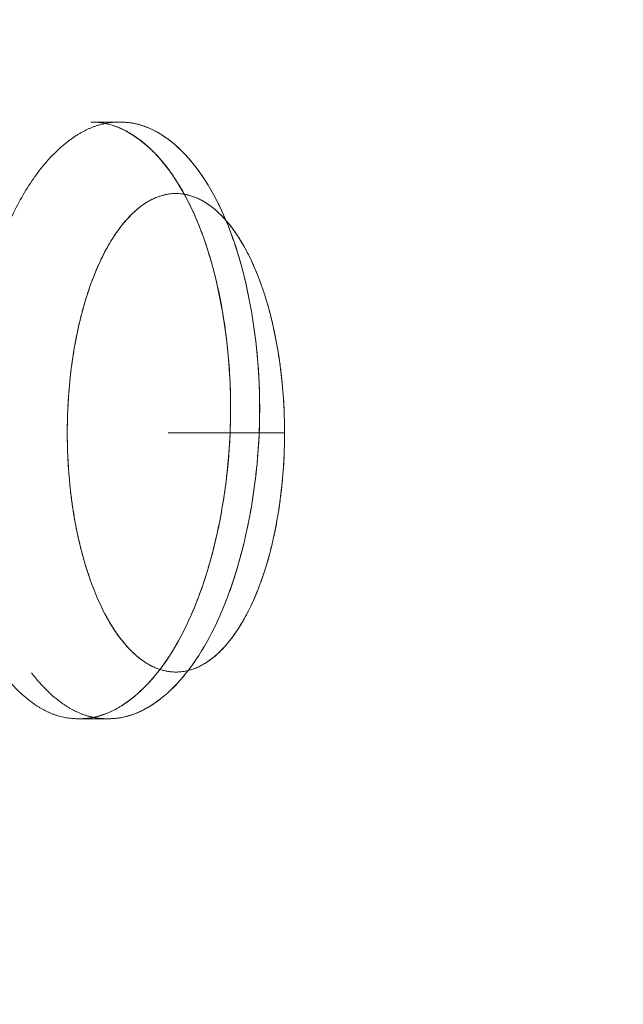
# Model space of a CAD drawing. Header units: millimetres. Extents: x -10 to 594, y 0 to 420.
# Tile 376 of 656: x 204.163 to 204.404, y 279.615 to 280.007. Entities that reach past the tile are written whole.
import ezdxf

# ---------------------------------------------------------------- set-up
doc = ezdxf.new("R2010")
doc.units = ezdxf.units.MM
doc.layers.add('1', color=7, linetype='Continuous', true_color=0xffffff)

msp = doc.modelspace()

# ---------------------------------------------------------------- linework, layer by layer
at = {"layer": '1', "color": 155, "linetype": 'Continuous', "lineweight": 18}
for points, knots in [([(204.40352, 278.79375), (204.33394, 278.7936), (204.19588, 278.82249), (203.93276, 278.99196), (203.64432, 279.40375), (203.41025, 280.1436), (203.32698, 281.01625), (203.41025, 281.88889), (203.64432, 282.62874), (203.93276, 283.04053), (204.19588, 283.21), (204.33394, 283.23889), (204.40352, 283.23875)], [0, 0, 0, 0, 0.0625, 0.125, 0.25, 0.375, 0.5, 0.625, 0.75, 0.875, 0.9375, 1, 1, 1, 1]), ([(204.40352, 283.23875), (204.40271, 283.23875), (204.40107, 283.23875), (204.39862, 283.23873), (204.39617, 283.23871), (204.39372, 283.23867), (204.39127, 283.23862), (204.38882, 283.23856), (204.38637, 283.23849), (204.38392, 283.23841), (204.38148, 283.23831), (204.37903, 283.2382), (204.37658, 283.23808), (204.37414, 283.23795), (204.37169, 283.23781), (204.36925, 283.23765), (204.36681, 283.23748), (204.36437, 283.2373), (204.36193, 283.23711), (204.35949, 283.23691), (204.35705, 283.23669), (204.35461, 283.23646), (204.35217, 283.23622), (204.34973, 283.23597), (204.34729, 283.23571), (204.34486, 283.23543), (204.34242, 283.23515), (204.33999, 283.23485), (204.33755, 283.23453), (204.33512, 283.23421), (204.33269, 283.23388), (204.33026, 283.23353), (204.32782, 283.23317), (204.32539, 283.2328), (204.32296, 283.23242), (204.32053, 283.23202), (204.31811, 283.23161), (204.31568, 283.2312), (204.31325, 283.23076), (204.31082, 283.23032), (204.3084, 283.22987), (204.30597, 283.2294), (204.30355, 283.22892), (204.30113, 283.22843), (204.2987, 283.22793), (204.29628, 283.22741), (204.29386, 283.22689), (204.29144, 283.22635), (204.28902, 283.2258), (204.2866, 283.22524), (204.28418, 283.22466), (204.28176, 283.22408), (204.27934, 283.22348), (204.27692, 283.22287), (204.27451, 283.22225), (204.27209, 283.22161), (204.26968, 283.22097), (204.26726, 283.22031), (204.26485, 283.21964), (204.26243, 283.21896), (204.26002, 283.21827), (204.25761, 283.21756), (204.2552, 283.21684), (204.25279, 283.21611), (204.25038, 283.21537), (204.24797, 283.21462), (204.24556, 283.21385), (204.24315, 283.21308), (204.24074, 283.21229), (204.23834, 283.21149), (204.23593, 283.21067), (204.23352, 283.20985), (204.23112, 283.20901), (204.22871, 283.20816), (204.22631, 283.2073), (204.22391, 283.20643), (204.2215, 283.20555), (204.2191, 283.20465), (204.2167, 283.20374), (204.2143, 283.20282), (204.2119, 283.20189), (204.2095, 283.20094), (204.2071, 283.19999), (204.2047, 283.19902), (204.2023, 283.19804), (204.1999, 283.19705), (204.18479, 283.19072), (204.15713, 283.17787), (204.1173, 283.15582), (204.07802, 283.13051), (204.03929, 283.10193), (203.99797, 283.06746), (203.95432, 283.02621), (203.90866, 282.97716), (203.86414, 282.9233), (203.82084, 282.86476), (203.77892, 282.80184), (203.73854, 282.73473), (203.69979, 282.66355), (203.6627, 282.5884), (203.62734, 282.50947), (203.59381, 282.42691), (203.56215, 282.34083), (203.52913, 282.2415), (203.49572, 282.1281), (203.46318, 281.99979), (203.43707, 281.87842), (203.41636, 281.76547), (203.40009, 281.66198), (203.38623, 281.55674), (203.37481, 281.44998), (203.36586, 281.34218), (203.35944, 281.23381), (203.35559, 281.12513), (203.35431, 281.01625), (203.35559, 280.90737), (203.35944, 280.79869), (203.36586, 280.69032), (203.37481, 280.58252), (203.38623, 280.47576), (203.40009, 280.37052), (203.41635, 280.26703), (203.435, 280.16536), (203.45597, 280.06574), (203.47923, 279.96839), (203.50473, 279.87344), (203.53242, 279.78108), (203.56215, 279.69166), (203.5938, 279.60559), (203.62734, 279.52303), (203.66269, 279.44409), (203.69978, 279.36894), (203.73854, 279.29777), (203.77891, 279.23066), (203.82084, 279.16773), (203.86414, 279.1092), (203.90865, 279.05534), (203.95432, 279.00629), (204.00109, 278.96208), (204.04887, 278.92281), (204.09755, 278.8886), (204.14711, 278.8595), (204.18209, 278.84287), (204.20193, 278.8346), (204.20637, 278.83279), (204.2108, 278.83103), (204.21523, 278.8293), (204.21967, 278.82762), (204.22411, 278.82598), (204.22855, 278.82438), (204.233, 278.82282), (204.23744, 278.8213), (204.24189, 278.81982), (204.24634, 278.81838), (204.25079, 278.81698), (204.25525, 278.81563), (204.2597, 278.81431), (204.26416, 278.81304), (204.26862, 278.8118), (204.27309, 278.81061), (204.27755, 278.80946), (204.28202, 278.80834), (204.28649, 278.80727), (204.29096, 278.80624), (204.29543, 278.80525), (204.29991, 278.8043), (204.30439, 278.8034), (204.30887, 278.80253), (204.31335, 278.8017), (204.31784, 278.80092), (204.32233, 278.80017), (204.32682, 278.79947), (204.33131, 278.79881), (204.33581, 278.79818), (204.3403, 278.7976), (204.3448, 278.79706), (204.34931, 278.79656), (204.35381, 278.7961), (204.35832, 278.79568), (204.36283, 278.7953), (204.36734, 278.79497), (204.37185, 278.79467), (204.37637, 278.79442), (204.38089, 278.7942), (204.38541, 278.79403), (204.38994, 278.79389), (204.39446, 278.7938), (204.39899, 278.79375), (204.40201, 278.79375), (204.40352, 278.79375)], [0, 0, 0, 0, 0.000746, 0.001492, 0.002237, 0.002983, 0.003728, 0.004473, 0.005218, 0.005962, 0.006707, 0.007451, 0.008195, 0.008939, 0.009683, 0.010427, 0.01117, 0.011913, 0.012657, 0.0134, 0.014143, 0.014885, 0.015628, 0.016371, 0.017113, 0.017855, 0.018598, 0.01934, 0.020082, 0.020824, 0.021566, 0.022307, 0.023049, 0.023791, 0.024532, 0.025274, 0.026015, 0.026757, 0.027498, 0.028239, 0.02898, 0.029722, 0.030463, 0.031204, 0.031945, 0.032686, 0.033427, 0.034168, 0.034909, 0.03565, 0.036391, 0.037132, 0.037874, 0.038615, 0.039356, 0.040097, 0.040838, 0.041579, 0.04232, 0.043062, 0.043803, 0.044545, 0.045286, 0.046027, 0.046769, 0.047511, 0.048252, 0.048994, 0.049736, 0.050478, 0.05122, 0.051962, 0.052705, 0.053447, 0.054189, 0.054932, 0.055675, 0.056418, 0.057161, 0.057904, 0.058647, 0.05939, 0.060134, 0.060878, 0.061621, 0.062365, 0.06311, 0.075698, 0.088229, 0.100725, 0.113207, 0.125697, 0.14129, 0.156857, 0.172441, 0.188081, 0.20372, 0.219302, 0.234867, 0.250452, 0.266047, 0.281627, 0.297231, 0.312895, 0.333766, 0.354549, 0.375329, 0.390906, 0.406468, 0.422052, 0.437697, 0.453344, 0.468917, 0.484456, 0.499999, 0.515541, 0.531079, 0.546652, 0.5623, 0.577944, 0.593528, 0.60909, 0.624668, 0.640257, 0.655835, 0.67144, 0.687107, 0.70277, 0.718373, 0.733954, 0.74955, 0.765134, 0.780698, 0.796281, 0.811921, 0.82756, 0.843143, 0.858711, 0.874306, 0.889914, 0.905519, 0.921164, 0.93689, 0.938265, 0.93964, 0.941013, 0.942387, 0.94376, 0.945132, 0.946504, 0.947876, 0.949247, 0.950618, 0.951989, 0.953359, 0.954729, 0.956099, 0.957469, 0.958839, 0.960208, 0.961578, 0.962947, 0.964317, 0.965686, 0.967055, 0.968425, 0.969794, 0.971164, 0.972534, 0.973903, 0.975274, 0.976644, 0.978014, 0.979385, 0.980756, 0.982128, 0.9835, 0.984872, 0.986244, 0.987618, 0.988991, 0.990365, 0.99174, 0.993115, 0.994491, 0.995867, 0.997244, 0.998622, 1, 1, 1, 1]), ([(204.14283, 279.84292), (204.14283, 279.8442), (204.14286, 279.84925), (204.1432, 279.85806), (204.14416, 279.86926), (204.14566, 279.88033), (204.14756, 279.89056), (204.14972, 279.89987), (204.15203, 279.90821), (204.15464, 279.9161), (204.15753, 279.92355), (204.16098, 279.93118), (204.16506, 279.93876), (204.16984, 279.94599), (204.17497, 279.95225), (204.17895, 279.95609), (204.18155, 279.95825), (204.18267, 279.95912), (204.18378, 279.95995), (204.1849, 279.96073), (204.18602, 279.96146), (204.18715, 279.96214), (204.18827, 279.96277), (204.1894, 279.96335), (204.19052, 279.96389), (204.19165, 279.96438), (204.19278, 279.96482), (204.19392, 279.96521), (204.19505, 279.96555), (204.19619, 279.96585), (204.19733, 279.96609), (204.19847, 279.96629), (204.19961, 279.96644), (204.20075, 279.96654), (204.2019, 279.9666), (204.20266, 279.96659), (204.20304, 279.96659)], [0, 0, 0, 0, 0.019494, 0.076887, 0.134369, 0.192515, 0.251876, 0.301305, 0.350215, 0.398898, 0.447651, 0.49677, 0.559538, 0.622316, 0.685716, 0.750336, 0.763203, 0.776002, 0.788737, 0.801413, 0.814034, 0.826605, 0.839131, 0.851615, 0.864064, 0.876481, 0.888872, 0.901241, 0.913593, 0.925934, 0.938267, 0.950598, 0.962932, 0.975274, 0.987628, 1, 1, 1, 1]), ([(204.19156, 279.96659), (204.20676, 279.96681), (204.22161, 279.95375), (204.24212, 279.90971), (204.24777, 279.87873), (204.24649, 279.8168), (204.23955, 279.78584), (204.21727, 279.74186), (204.20193, 279.72884), (204.18679, 279.7291)], [0, 0, 0, 0, 0.25, 0.25, 0.5, 0.5, 0.75, 0.75, 1, 1, 1, 1]), ([(204.18679, 279.7291), (204.18699, 279.7291), (204.18737, 279.72909), (204.18794, 279.7291), (204.18851, 279.72912), (204.18909, 279.72916), (204.18966, 279.7292), (204.19023, 279.72926), (204.1908, 279.72933), (204.19137, 279.72941), (204.19194, 279.7295), (204.19251, 279.72961), (204.19308, 279.72973), (204.19365, 279.72986), (204.19422, 279.73), (204.19479, 279.73015), (204.19535, 279.73032), (204.19592, 279.7305), (204.19649, 279.73069), (204.19705, 279.73089), (204.19762, 279.73111), (204.19819, 279.73133), (204.19875, 279.73157), (204.19932, 279.73182), (204.19988, 279.73209), (204.20045, 279.73236), (204.20101, 279.73265), (204.20157, 279.73295), (204.20214, 279.73326), (204.2027, 279.73359), (204.20326, 279.73393), (204.20382, 279.73427), (204.20439, 279.73464), (204.20495, 279.73501), (204.20551, 279.73539), (204.20607, 279.73579), (204.20663, 279.7362), (204.20719, 279.73662), (204.20775, 279.73706), (204.20831, 279.7375), (204.20887, 279.73796), (204.21109, 279.73983), (204.21487, 279.74349), (204.21999, 279.74973), (204.22475, 279.75694), (204.22912, 279.76501), (204.23306, 279.77383), (204.23656, 279.78331), (204.23961, 279.79348), (204.24219, 279.8042), (204.24428, 279.81526), (204.24582, 279.82651), (204.24681, 279.8379), (204.24729, 279.85057), (204.24705, 279.86446), (204.24581, 279.87937), (204.24381, 279.89263), (204.24136, 279.90418), (204.2387, 279.914), (204.2356, 279.92315), (204.23203, 279.93167), (204.22803, 279.93948), (204.2236, 279.94646), (204.21881, 279.95251), (204.21506, 279.95622), (204.21259, 279.95832), (204.21151, 279.95919), (204.21043, 279.96001), (204.20935, 279.96078), (204.20826, 279.9615), (204.20717, 279.96218), (204.20607, 279.96281), (204.20498, 279.96339), (204.20388, 279.96392), (204.20278, 279.9644), (204.20167, 279.96484), (204.20056, 279.96522), (204.19945, 279.96556), (204.19833, 279.96585), (204.19721, 279.9661), (204.19609, 279.96629), (204.19497, 279.96644), (204.19384, 279.96654), (204.19271, 279.9666), (204.19195, 279.96659), (204.19157, 279.96659)], [0, 0, 0, 0, 0.003208, 0.006415, 0.009619, 0.012821, 0.016022, 0.019222, 0.022422, 0.025621, 0.028819, 0.032019, 0.035218, 0.038419, 0.041621, 0.044824, 0.048029, 0.051237, 0.054447, 0.057659, 0.060875, 0.064095, 0.067318, 0.070545, 0.073777, 0.077013, 0.080255, 0.083502, 0.086754, 0.090013, 0.093277, 0.096549, 0.099827, 0.103112, 0.106405, 0.109706, 0.113015, 0.116332, 0.119657, 0.122992, 0.126336, 0.129689, 0.163034, 0.1958, 0.228289, 0.26081, 0.29249, 0.323948, 0.355477, 0.387366, 0.418678, 0.449338, 0.479648, 0.509919, 0.549567, 0.589111, 0.629283, 0.659492, 0.689261, 0.718891, 0.748684, 0.77943, 0.810204, 0.841329, 0.873114, 0.879603, 0.886062, 0.892494, 0.8989, 0.905283, 0.911646, 0.917992, 0.924321, 0.930638, 0.936945, 0.943243, 0.949537, 0.955827, 0.962118, 0.968411, 0.974708, 0.981014, 0.987329, 0.993657, 1, 1, 1, 1]), ([(204.19834, 279.7291), (204.20591, 279.72897), (204.22116, 279.73536), (204.24765, 279.7704), (204.265, 279.84785), (204.25083, 279.92529), (204.22569, 279.96033), (204.21065, 279.96672), (204.20304, 279.96659)], [0, 0, 0, 0, 0.124993, 0.249996, 0.5, 0.750005, 0.875007, 1, 1, 1, 1]), ([(204.20304, 279.96659), (204.20323, 279.96659), (204.20361, 279.9666), (204.20418, 279.96659), (204.20474, 279.96657), (204.20531, 279.96654), (204.20587, 279.96649), (204.20643, 279.96644), (204.207, 279.96637), (204.20756, 279.96629), (204.20812, 279.9662), (204.20868, 279.9661), (204.20924, 279.96599), (204.2098, 279.96586), (204.21035, 279.96572), (204.21091, 279.96557), (204.21146, 279.96541), (204.21202, 279.96524), (204.21257, 279.96506), (204.21313, 279.96486), (204.21368, 279.96465), (204.21423, 279.96443), (204.21478, 279.9642), (204.21533, 279.96396), (204.21588, 279.9637), (204.21642, 279.96343), (204.21697, 279.96315), (204.21752, 279.96286), (204.21806, 279.96256), (204.21861, 279.96225), (204.21915, 279.96192), (204.21969, 279.96158), (204.22023, 279.96123), (204.22077, 279.96087), (204.22131, 279.9605), (204.22185, 279.96011), (204.22239, 279.95971), (204.22293, 279.95931), (204.22347, 279.95889), (204.224, 279.95845), (204.22454, 279.95801), (204.22664, 279.95622), (204.23019, 279.95272), (204.23498, 279.94672), (204.23941, 279.93979), (204.24345, 279.93197), (204.24708, 279.92335), (204.25027, 279.914), (204.25298, 279.90394), (204.25546, 279.89209), (204.25748, 279.87849), (204.25868, 279.86323), (204.25886, 279.84781), (204.25804, 279.83239), (204.25621, 279.81714), (204.25364, 279.80357), (204.25068, 279.79174), (204.24756, 279.78169), (204.244, 279.77234), (204.24003, 279.76373), (204.23568, 279.75591), (204.23099, 279.74898), (204.22598, 279.74299), (204.2221, 279.73931), (204.21956, 279.73723), (204.21846, 279.73638), (204.21735, 279.73558), (204.21625, 279.73482), (204.21514, 279.73411), (204.21403, 279.73344), (204.21292, 279.73282), (204.21181, 279.73225), (204.2107, 279.73173), (204.20958, 279.73126), (204.20846, 279.73083), (204.20734, 279.73045), (204.20622, 279.73011), (204.2051, 279.72982), (204.20398, 279.72958), (204.20285, 279.72939), (204.20173, 279.72925), (204.2006, 279.72915), (204.19947, 279.72909), (204.19872, 279.7291), (204.19834, 279.7291)], [0, 0, 0, 0, 0.003172, 0.00634, 0.009503, 0.012662, 0.015818, 0.018971, 0.02212, 0.025267, 0.028411, 0.031553, 0.034693, 0.037832, 0.04097, 0.044107, 0.047243, 0.050379, 0.053515, 0.056652, 0.059789, 0.062927, 0.066067, 0.069208, 0.072351, 0.075497, 0.078645, 0.081796, 0.08495, 0.088107, 0.091269, 0.094434, 0.097604, 0.100779, 0.103958, 0.107143, 0.110334, 0.11353, 0.116733, 0.119942, 0.123158, 0.126381, 0.157973, 0.188952, 0.219627, 0.250316, 0.280787, 0.311083, 0.341531, 0.372452, 0.413537, 0.453913, 0.494362, 0.534996, 0.575986, 0.618076, 0.64989, 0.681354, 0.712754, 0.744382, 0.776166, 0.807883, 0.839821, 0.872259, 0.878843, 0.885393, 0.89191, 0.898397, 0.904856, 0.91129, 0.9177, 0.924089, 0.930459, 0.936813, 0.943154, 0.949483, 0.955803, 0.962117, 0.968426, 0.974734, 0.981043, 0.987356, 0.993674, 1, 1, 1, 1]), ([(204.26864, 279.84292), (204.26864, 279.84915), (204.26836, 279.85539), (204.26725, 279.86762), (204.26643, 279.87361), (204.26426, 279.88513), (204.26292, 279.89065), (204.25978, 279.90102), (204.25797, 279.90586), (204.25397, 279.91468), (204.25177, 279.91865), (204.24707, 279.92558), (204.24456, 279.92853), (204.23933, 279.9333), (204.23661, 279.93512), (204.23106, 279.93755), (204.22823, 279.93817), (204.22256, 279.93817), (204.21973, 279.93755), (204.21418, 279.93512), (204.21146, 279.9333), (204.20623, 279.92853), (204.20372, 279.92558), (204.19902, 279.91865), (204.19682, 279.91468), (204.19282, 279.90586), (204.19101, 279.90102), (204.18787, 279.89065), (204.18653, 279.88513), (204.18436, 279.87361), (204.18354, 279.86762), (204.18243, 279.85539), (204.18215, 279.84915), (204.18215, 279.84292)], [0, 0, 0, 0, 0.0625, 0.0625, 0.125, 0.125, 0.1875, 0.1875, 0.25, 0.25, 0.3125, 0.3125, 0.375, 0.375, 0.4375, 0.4375, 0.5, 0.5, 0.5625, 0.5625, 0.625, 0.625, 0.6875, 0.6875, 0.75, 0.75, 0.8125, 0.8125, 0.875, 0.875, 0.9375, 0.9375, 1, 1, 1, 1]), ([(204.18215, 279.84292), (204.18215, 279.83668), (204.18243, 279.83045), (204.18354, 279.81822), (204.18436, 279.81223), (204.18653, 279.80071), (204.18787, 279.79518), (204.19101, 279.78482), (204.19282, 279.77997), (204.19682, 279.77116), (204.19902, 279.76718), (204.20372, 279.76026), (204.20623, 279.7573), (204.21146, 279.75253), (204.21418, 279.75072), (204.21973, 279.74828), (204.22256, 279.74767), (204.22823, 279.74767), (204.23106, 279.74828), (204.23661, 279.75072), (204.23933, 279.75253), (204.24456, 279.7573), (204.24707, 279.76026), (204.25177, 279.76718), (204.25397, 279.77116), (204.25797, 279.77997), (204.25978, 279.78482), (204.26292, 279.79518), (204.26426, 279.80071), (204.26643, 279.81223), (204.26725, 279.81822), (204.26836, 279.83045), (204.26864, 279.83668), (204.26864, 279.84292)], [0, 0, 0, 0, 0.0625, 0.0625, 0.125, 0.125, 0.1875, 0.1875, 0.25, 0.25, 0.3125, 0.3125, 0.375, 0.375, 0.4375, 0.4375, 0.5, 0.5, 0.5625, 0.5625, 0.625, 0.625, 0.6875, 0.6875, 0.75, 0.75, 0.8125, 0.8125, 0.875, 0.875, 0.9375, 0.9375, 1, 1, 1, 1]), ([(204.14981, 279.7576), (204.15005, 279.75716), (204.15169, 279.75422), (204.15489, 279.74914), (204.15968, 279.74309), (204.16342, 279.73938), (204.16588, 279.73729), (204.16694, 279.73643), (204.16802, 279.73562), (204.16909, 279.73486), (204.17017, 279.73414), (204.17126, 279.73347), (204.17234, 279.73285), (204.17344, 279.73228), (204.17453, 279.73175), (204.17563, 279.73127), (204.17673, 279.73084), (204.17783, 279.73045), (204.17894, 279.73012), (204.18005, 279.72983), (204.18117, 279.72959), (204.18229, 279.72939), (204.18341, 279.72925), (204.18453, 279.72915), (204.18566, 279.72909), (204.18642, 279.7291), (204.18679, 279.7291)], [0, 0, 0, 0, 0.023671, 0.160388, 0.298453, 0.439275, 0.467853, 0.496309, 0.524651, 0.552892, 0.581042, 0.609112, 0.637113, 0.665057, 0.692954, 0.720816, 0.748654, 0.77648, 0.804304, 0.832139, 0.859996, 0.887886, 0.91582, 0.943809, 0.971866, 1, 1, 1, 1]), ([(204.19834, 279.7291), (204.19815, 279.7291), (204.19777, 279.72909), (204.19721, 279.7291), (204.19664, 279.72912), (204.19608, 279.72915), (204.19551, 279.7292), (204.19495, 279.72925), (204.19439, 279.72932), (204.19382, 279.7294), (204.19326, 279.72949), (204.1927, 279.7296), (204.19215, 279.72971), (204.19159, 279.72984), (204.19103, 279.72998), (204.19047, 279.73013), (204.18992, 279.73029), (204.18936, 279.73047), (204.18881, 279.73065), (204.18826, 279.73085), (204.18771, 279.73106), (204.18716, 279.73128), (204.18661, 279.73152), (204.18606, 279.73177), (204.18551, 279.73202), (204.18496, 279.73229), (204.18441, 279.73258), (204.18387, 279.73287), (204.18332, 279.73318), (204.18278, 279.73349), (204.18224, 279.73382), (204.18169, 279.73416), (204.18115, 279.73452), (204.18061, 279.73488), (204.18007, 279.73526), (204.17953, 279.73565), (204.179, 279.73605), (204.17846, 279.73646), (204.17792, 279.73689), (204.17739, 279.73733), (204.17685, 279.73777), (204.17474, 279.7396), (204.1717, 279.74263), (204.16895, 279.74598), (204.16788, 279.7474)], [0, 0, 0, 0, 0.017671, 0.035316, 0.052936, 0.070534, 0.088111, 0.105669, 0.12321, 0.140735, 0.158247, 0.175746, 0.193235, 0.210716, 0.228191, 0.24566, 0.263127, 0.280592, 0.298058, 0.315526, 0.332998, 0.350476, 0.367962, 0.385457, 0.402964, 0.420484, 0.438018, 0.455569, 0.473139, 0.490729, 0.50834, 0.525975, 0.543636, 0.561324, 0.57904, 0.596787, 0.614567, 0.63238, 0.650229, 0.668116, 0.686041, 0.704007, 0.881686, 1, 1, 1, 1]), ([(204.40352, 278.79375), (204.40434, 278.79375), (204.40598, 278.79374), (204.40843, 278.79376), (204.41088, 278.79378), (204.41334, 278.79382), (204.41579, 278.79387), (204.41824, 278.79393), (204.4207, 278.794), (204.42315, 278.79408), (204.4256, 278.79418), (204.42806, 278.79429), (204.43051, 278.79441), (204.43297, 278.79454), (204.43542, 278.79469), (204.43787, 278.79484), (204.44033, 278.79501), (204.44278, 278.79519), (204.44524, 278.79538), (204.44769, 278.79558), (204.45015, 278.7958), (204.4526, 278.79603), (204.45506, 278.79627), (204.45751, 278.79652), (204.45997, 278.79678), (204.46243, 278.79706), (204.46488, 278.79735), (204.46734, 278.79765), (204.46979, 278.79796), (204.47225, 278.79828), (204.47471, 278.79862), (204.47716, 278.79896), (204.47962, 278.79932), (204.48208, 278.79969), (204.48454, 278.80008), (204.48699, 278.80047), (204.48945, 278.80088), (204.49191, 278.8013), (204.49437, 278.80173), (204.49682, 278.80217), (204.49928, 278.80262), (204.50174, 278.80309), (204.5042, 278.80357), (204.50666, 278.80406), (204.50912, 278.80456), (204.51158, 278.80508), (204.51404, 278.8056), (204.5165, 278.80614), (204.51896, 278.80669), (204.52142, 278.80725), (204.52388, 278.80783), (204.52634, 278.80841), (204.5288, 278.80901), (204.53126, 278.80962), (204.53372, 278.81024), (204.53618, 278.81088), (204.53864, 278.81152), (204.5411, 278.81218), (204.54357, 278.81285), (204.54603, 278.81353), (204.54849, 278.81422), (204.55095, 278.81493), (204.55342, 278.81565), (204.55588, 278.81638), (204.55834, 278.81712), (204.56081, 278.81787), (204.56327, 278.81864), (204.56573, 278.81941), (204.5682, 278.8202), (204.57066, 278.821), (204.57313, 278.82182), (204.57559, 278.82264), (204.57806, 278.82348), (204.58052, 278.82433), (204.58299, 278.82519), (204.58545, 278.82606), (204.58792, 278.82695), (204.59038, 278.82784), (204.59285, 278.82875), (204.59532, 278.82967), (204.59778, 278.8306), (204.60025, 278.83155), (204.60272, 278.8325), (204.60519, 278.83347), (204.60765, 278.83445), (204.61012, 278.83544), (204.62571, 278.84179), (204.65433, 278.85466), (204.69569, 278.87671), (204.73672, 278.90203), (204.77739, 278.93061), (204.82105, 278.96509), (204.86745, 279.00635), (204.91629, 279.0554), (204.96421, 279.10924), (205.01111, 279.16775), (205.05679, 279.23064), (205.10105, 279.29773), (205.14377, 279.36888), (205.18489, 279.44401), (205.2243, 279.52292), (205.26187, 279.60545), (205.28832, 279.6693), (205.30239, 279.70532), (205.30497, 279.71199)], [0, 0, 0, 0, 0.002389, 0.004778, 0.007167, 0.009556, 0.011946, 0.014335, 0.016724, 0.019114, 0.021504, 0.023894, 0.026284, 0.028675, 0.031065, 0.033456, 0.035847, 0.038238, 0.04063, 0.043022, 0.045414, 0.047807, 0.050199, 0.052593, 0.054986, 0.05738, 0.059774, 0.062169, 0.064564, 0.066959, 0.069355, 0.071752, 0.074149, 0.076546, 0.078944, 0.081342, 0.083741, 0.08614, 0.08854, 0.090941, 0.093342, 0.095743, 0.098146, 0.100548, 0.102952, 0.105356, 0.107761, 0.110166, 0.112572, 0.114979, 0.117387, 0.119795, 0.122204, 0.124614, 0.127024, 0.129435, 0.131847, 0.13426, 0.136674, 0.139089, 0.141504, 0.14392, 0.146337, 0.148755, 0.151174, 0.153594, 0.156014, 0.158436, 0.160858, 0.163282, 0.165706, 0.168132, 0.170558, 0.172986, 0.175414, 0.177844, 0.180275, 0.182706, 0.185139, 0.187573, 0.190008, 0.192444, 0.194881, 0.197319, 0.199759, 0.202199, 0.204641, 0.246034, 0.287411, 0.328832, 0.370355, 0.412038, 0.464242, 0.516498, 0.568908, 0.621574, 0.674269, 0.726776, 0.779191, 0.831609, 0.883949, 0.93612, 0.988221, 1, 1, 1, 1])]:
    msp.add_open_spline(points, degree=3, knots=knots, dxfattribs=at)
for points, degree in [([(204.20304, 279.96659), (204.19922, 279.96659), (204.19539, 279.96659), (204.19156, 279.96659)], 3), ([(204.18215, 279.84292), (204.18215, 279.86185), (204.18873, 279.89684), (204.20089, 279.92365), (204.21678, 279.93816), (204.23398, 279.93818), (204.24988, 279.92369), (204.26204, 279.8969), (204.26864, 279.86188), (204.26864, 279.84292)], 2), ([(204.26864, 279.84292), (204.26864, 279.82399), (204.26206, 279.78899), (204.2499, 279.76219), (204.23401, 279.74768), (204.21681, 279.74766), (204.20091, 279.76215), (204.18875, 279.78893), (204.18215, 279.82395), (204.18215, 279.84292)], 2), ([(204.26864, 279.84292), (204.25318, 279.84292), (204.23772, 279.84292), (204.22226, 279.84292)], 3), ([(204.22226, 279.84292), (204.23772, 279.84292), (204.25318, 279.84292), (204.26864, 279.84292)], 3), ([(204.18679, 279.7291), (204.19064, 279.7291), (204.19449, 279.7291), (204.19834, 279.7291)], 3)]:
    msp.add_open_spline(points, degree=degree, dxfattribs=at)

doc.saveas('drawing.dxf')
